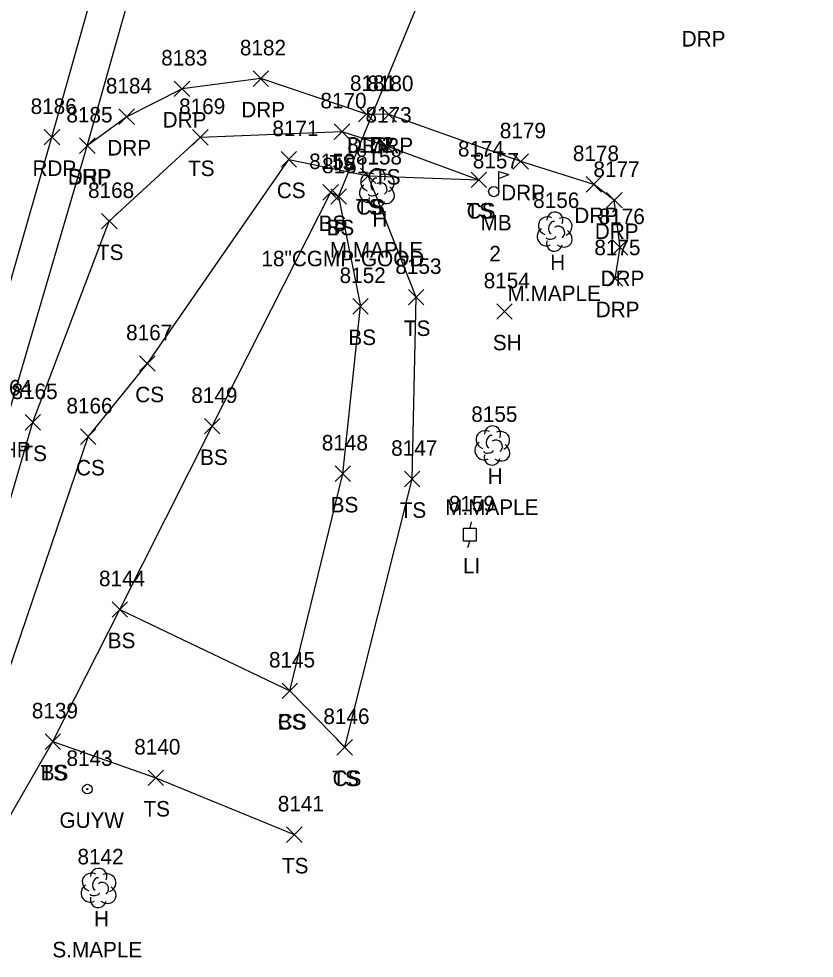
# Model space of a CAD drawing. Extents: x 1462089 to 1464015, y 730534 to 736144.
# Drawn here: x 1463117.2 to 1463219.8, y 732906.7 to 733027.8 of the extents above; entities that cross this region are included whole.
import ezdxf

# ---------------------------------------------------------------- set-up
doc = ezdxf.new("R2010")
doc.units = 0
for name, color, linetype in [('D_A', 7, 'Continuous'), ('D_C', 7, 'Continuous'), ('D_I', 7, 'Continuous'), ('D_TIC', 7, 'Continuous'), ('DCP', 7, 'Continuous'), ('L_A', 7, 'Continuous'), ('L_C', 7, 'Continuous'), ('L_I', 7, 'Continuous'), ('L_TIC', 7, 'Continuous'), ('LELB', 7, 'Continuous'), ('LMB', 7, 'Continuous'), ('LTD', 7, 'Continuous'), ('P_A', 7, 'Continuous'), ('P_I', 7, 'Continuous'), ('P_TIC', 7, 'Continuous'), ('PET', 7, 'Continuous'), ('PSP', 7, 'Continuous'), ('R_A', 7, 'Continuous'), ('R_I', 7, 'Continuous'), ('R_TIC', 7, 'Continuous'), ('RDP', 7, 'Continuous'), ('U_A', 7, 'Continuous'), ('U_I', 7, 'Continuous'), ('ULP', 7, 'Continuous'), ('UPGW', 7, 'Continuous')]:
    doc.layers.add(name, color=color, linetype=linetype)

msp = doc.modelspace()

# ---------------------------------------------------------------- linework, layer by layer
at = {"layer": 'D_TIC'}
for points in [[(1463157.45, 733003.91), (1463159.45, 733005.91)], [(1463159.45, 733003.91), (1463157.45, 733005.91)]]:
    msp.add_lwpolyline(points, dxfattribs=at)
at = {"layer": 'DCP'}
msp.add_lwpolyline([(1463158.45, 733004.91), (1463177.61, 733051.42)], dxfattribs=at)
at = {"layer": 'L_TIC'}
for points in [[(1463139.61, 733011.55), (1463141.61, 733013.55)], [(1463141.61, 733011.55), (1463139.61, 733013.55)], [(1463157.88, 733012.28), (1463159.88, 733014.28)], [(1463159.88, 733012.28), (1463157.88, 733014.28)], [(1463163.61, 733010.45), (1463165.61, 733012.45)], [(1463165.61, 733010.45), (1463163.61, 733012.45)], [(1463151.03, 733008.7), (1463153.03, 733010.7)], [(1463153.03, 733008.7), (1463151.03, 733010.7)], [(1463161.26, 733006.58), (1463163.26, 733008.58)], [(1463163.26, 733006.58), (1463161.26, 733008.58)], [(1463161.26, 733006.58), (1463163.26, 733008.58)], [(1463163.26, 733006.58), (1463161.26, 733008.58)], [(1463175.53, 733006.07), (1463177.53, 733008.07)], [(1463177.53, 733006.07), (1463175.53, 733008.07)], [(1463175.53, 733006.07), (1463177.53, 733008.07)], [(1463177.53, 733006.07), (1463175.53, 733008.07)], [(1463156.43, 733004.45), (1463158.43, 733006.45)], [(1463158.43, 733004.45), (1463156.43, 733006.45)], [(1463157.45, 733003.91), (1463159.45, 733005.91)], [(1463159.45, 733003.91), (1463157.45, 733005.91)], [(1463127.86, 733000.72), (1463129.86, 733002.72)], [(1463129.86, 733000.72), (1463127.86, 733002.72)], [(1463167.46, 732990.92), (1463169.46, 732992.92)], [(1463169.46, 732990.92), (1463167.46, 732992.92)], [(1463160.27, 732989.75), (1463162.27, 732991.75)], [(1463162.27, 732989.75), (1463160.27, 732991.75)], [(1463160.27, 732989.75), (1463162.27, 732991.75)], [(1463162.27, 732989.75), (1463160.27, 732991.75)], [(1463178.85, 732989.07), (1463180.85, 732991.07)], [(1463180.85, 732989.07), (1463178.85, 732991.07)], [(1463132.77, 732982.37), (1463134.77, 732984.37)], [(1463134.77, 732982.37), (1463132.77, 732984.37)], [(1463117.99, 732974.78), (1463119.99, 732976.78)], [(1463119.99, 732974.78), (1463117.99, 732976.78)], [(1463141.14, 732974.28), (1463143.14, 732976.28)], [(1463143.14, 732974.28), (1463141.14, 732976.28)], [(1463125.13, 732972.93), (1463127.13, 732974.93)], [(1463127.13, 732972.93), (1463125.13, 732974.93)], [(1463157.98, 732968.15), (1463159.98, 732970.15)], [(1463159.98, 732968.15), (1463157.98, 732970.15)], [(1463166.93, 732967.46), (1463168.93, 732969.46)], [(1463168.93, 732967.46), (1463166.93, 732969.46)], [(1463129.22, 732950.64), (1463131.22, 732952.64)], [(1463131.22, 732950.64), (1463129.22, 732952.64)], [(1463129.22, 732950.64), (1463131.22, 732952.64)], [(1463131.22, 732950.64), (1463129.22, 732952.64)], [(1463151.15, 732940.15), (1463153.15, 732942.15)], [(1463153.15, 732940.15), (1463151.15, 732942.15)], [(1463151.15, 732940.15), (1463153.15, 732942.15)], [(1463153.15, 732940.15), (1463151.15, 732942.15)], [(1463120.57, 732933.59), (1463122.57, 732935.59)], [(1463122.57, 732933.59), (1463120.57, 732935.59)], [(1463120.57, 732933.59), (1463122.57, 732935.59)], [(1463122.57, 732933.59), (1463120.57, 732935.59)], [(1463158.23, 732932.86), (1463160.23, 732934.86)], [(1463160.23, 732932.86), (1463158.23, 732934.86)], [(1463158.23, 732932.86), (1463160.23, 732934.86)], [(1463160.23, 732932.86), (1463158.23, 732934.86)], [(1463133.86, 732928.93), (1463135.86, 732930.93)], [(1463135.86, 732928.93), (1463133.86, 732930.93)], [(1463151.73, 732921.59), (1463153.73, 732923.59)], [(1463153.73, 732921.59), (1463151.73, 732923.59)]]:
    msp.add_lwpolyline(points, dxfattribs=at)
at = {"layer": 'LELB'}
for points in [[(1463099.52, 732725.54), (1463090.39, 732725.83), (1463071.71, 732730.83), (1463061.96, 732734.42), (1463053.75, 732738.37), (1463049.54, 732748.28), (1463053.98, 732759.13), (1463067.04, 732802.28), (1463077.37, 732834.96), (1463091.21, 732882.41), (1463107.49, 732936.45), (1463118.99, 732975.78), (1463128.86, 733001.72), (1463140.61, 733012.55), (1463158.88, 733013.28), (1463164.61, 733011.45), (1463176.53, 733007.07)], [(1463113.78, 732921.16), (1463111.87, 732931.99), (1463126.13, 732973.93), (1463133.77, 732983.37), (1463152.03, 733009.7), (1463162.26, 733007.58), (1463176.53, 733007.07)], [(1463159.23, 732933.86), (1463167.93, 732968.46), (1463168.46, 732991.92), (1463162.26, 733007.58)], [(1463081.59, 732737.91), (1463080.73, 732736.57), (1463079.99, 732736.2), (1463079.78, 732738.95), (1463071.19, 732740.69), (1463060.99, 732743.61), (1463059.6, 732754.36), (1463073.39, 732800.93), (1463084.51, 732833.79), (1463099.23, 732880.31), (1463110.23, 732904.2), (1463113.78, 732921.16), (1463121.57, 732934.59), (1463130.22, 732951.64), (1463142.14, 732975.28), (1463157.43, 733005.45), (1463158.45, 733004.91), (1463161.27, 732990.75)], [(1463130.22, 732951.64), (1463152.15, 732941.15), (1463158.98, 732969.15), (1463161.27, 732990.75)], [(1463152.15, 732941.15), (1463159.23, 732933.86)], [(1463121.57, 732934.59), (1463134.86, 732929.93), (1463152.73, 732922.59)]]:
    msp.add_lwpolyline(points, dxfattribs=at)
at = {"layer": 'LMB'}
for p, q in [((1463179.11, 733008.14), (1463180.4, 733007.75)), ((1463179.11, 733005.54), (1463179.11, 733008.14)), ((1463179.11, 733007.24), (1463180.4, 733007.75)), ((1463178.46, 733005.54), (1463178.46, 733005.54))]:
    msp.add_line(p, q, dxfattribs=at)
msp.add_circle((1463178.46, 733005.54), 0.656, dxfattribs=at)
at = {"layer": 'LTD'}
for p, q in [((1463163.37, 733006.04), (1463163.37, 733006.04)), ((1463163.37, 733006.04), (1463163.37, 733006.04)), ((1463186.3, 733000.43), (1463186.3, 733000.43)), ((1463186.3, 733000.43), (1463186.3, 733000.43)), ((1463178.25, 732972.84), (1463178.25, 732972.84)), ((1463178.25, 732972.84), (1463178.25, 732972.84)), ((1463127.45, 732915.76), (1463127.45, 732915.76)), ((1463127.45, 732915.76), (1463127.45, 732915.76))]:
    msp.add_line(p, q, dxfattribs=at)
for centre in [(1463163.42, 733007.47), (1463186.35, 733001.86), (1463178.3, 732974.27), (1463127.5, 732917.2)]:
    msp.add_arc(centre, 1.05, 335.5272, 180.9563, dxfattribs=at)
for centre, major_axis, ratio, start_param, end_param in [((1463162.58, 733006.71), (1.21, -0.51), 0.895232, 1.570796, 4.712389), ((1463163.16, 733006.5), (-0.208, -0.792), 0.645439, 3.141593, 6.283185), ((1463164.41, 733006.62), (-1.14, -0.48), 0.949671, 1.570796, 4.712389), ((1463162.29, 733005.33), (0.58, -1.04), 0.959034, 3.141593, 6.283185), ((1463163.87, 733005.87), (-0.5, 0.667), 0.989748, 3.141593, 6.283185), ((1463164.37, 733005.21), (-1.09, 0.79), 0.841452, 1.570796, 4.712389), ((1463163.37, 733004.54), (0.26, 1.06), 0.942809, 1.570796, 4.712389), ((1463162.91, 733005.29), (-0.625, -0.083), 0.423636, 0, 3.141593), ((1463185.51, 733001.09), (1.21, -0.51), 0.895232, 1.570796, 4.712389), ((1463187.34, 733001.01), (-1.14, -0.48), 0.949671, 1.570796, 4.712389), ((1463186.09, 733000.89), (-0.208, -0.792), 0.645439, 3.141593, 6.283185), ((1463186.8, 733000.26), (-0.5, 0.667), 0.989748, 3.141593, 6.283185), ((1463185.22, 732999.72), (0.58, -1.04), 0.959034, 3.141593, 6.283185), ((1463187.3, 732999.6), (-1.09, 0.79), 0.841452, 1.570796, 4.712389), ((1463186.3, 732998.93), (0.26, 1.06), 0.942809, 1.570796, 4.712389), ((1463185.84, 732999.68), (-0.625, -0.083), 0.423636, 0, 3.141593), ((1463177.46, 732973.5), (1.21, -0.51), 0.895232, 1.570796, 4.712389), ((1463179.29, 732973.42), (-1.14, -0.48), 0.949671, 1.570796, 4.712389), ((1463178.04, 732973.3), (-0.208, -0.792), 0.645439, 3.141593, 6.283185), ((1463178.75, 732972.67), (-0.5, 0.667), 0.989748, 3.141593, 6.283185), ((1463177.17, 732972.13), (0.58, -1.04), 0.959034, 3.141593, 6.283185), ((1463177.79, 732972.09), (-0.625, -0.083), 0.423636, 0, 3.141593), ((1463179.25, 732972), (-1.09, 0.79), 0.841452, 1.570796, 4.712389), ((1463178.25, 732971.34), (0.26, 1.06), 0.942809, 1.570796, 4.712389), ((1463126.66, 732916.43), (1.21, -0.51), 0.895232, 1.570796, 4.712389), ((1463128.49, 732916.35), (-1.14, -0.48), 0.949671, 1.570796, 4.712389), ((1463127.24, 732916.22), (-0.208, -0.792), 0.645439, 3.141593, 6.283185), ((1463127.95, 732915.6), (-0.5, 0.667), 0.989748, 3.141593, 6.283185), ((1463126.37, 732915.05), (0.58, -1.04), 0.959034, 3.141593, 6.283185), ((1463126.99, 732915.01), (-0.625, -0.083), 0.423636, 0, 3.141593), ((1463128.45, 732914.93), (-1.09, 0.79), 0.841452, 1.570796, 4.712389), ((1463127.45, 732914.26), (0.26, 1.06), 0.942809, 1.570796, 4.712389)]:
    msp.add_ellipse(centre, major_axis=major_axis, ratio=ratio, start_param=start_param, end_param=end_param, dxfattribs=at)
at = {"layer": 'P_TIC'}
for points in [[(1463120.46, 733011.56), (1463122.46, 733013.56)], [(1463122.46, 733011.56), (1463120.46, 733013.56)], [(1463125.02, 733010.46), (1463127.02, 733012.46)], [(1463127.02, 733010.46), (1463125.02, 733012.46)]]:
    msp.add_lwpolyline(points, dxfattribs=at)
at = {"layer": 'PET'}
msp.add_lwpolyline([(1463023.48, 732671), (1463036.19, 732713.31), (1463039.97, 732724.95), (1463046.42, 732748.22), (1463045.94, 732761.16), (1463059.87, 732803.81), (1463070.46, 732836.88), (1463084.18, 732884.08), (1463100.27, 732939.23), (1463111.27, 732977.09), (1463121.46, 733012.56), (1463135.84, 733063.71), (1463147.86, 733108.52), (1463159.44, 733157.54), (1463168.48, 733199.6), (1463175.72, 733236.25), (1463184.37, 733283.25), (1463191.27, 733323.49), (1463191.08, 733323.84), (1463204.04, 733400.9), (1463213.28, 733462.86)], dxfattribs=at)
at = {"layer": 'PSP'}
msp.add_lwpolyline([(1463046.42, 732748.22), (1463053.17, 732770.64), (1463063.86, 732801.92), (1463074.6, 732835.37), (1463088.19, 732883.02), (1463104.54, 732937.8), (1463115.69, 732976.25), (1463126.02, 733011.46), (1463140.26, 733061.84), (1463152.14, 733107.42), (1463163.97, 733156.32), (1463173.72, 733198.02), (1463181.46, 733234.06), (1463190.45, 733280.83), (1463197.61, 733321.61), (1463206.08, 733372.72), (1463210.25, 733399.69), (1463219.8, 733463.02)], dxfattribs=at)
at = {"layer": 'R_TIC'}
for points in [[(1463147.41, 733019.12), (1463149.41, 733021.12)], [(1463149.41, 733019.12), (1463147.41, 733021.12)], [(1463137.25, 733017.81), (1463139.25, 733019.81)], [(1463139.25, 733017.81), (1463137.25, 733019.81)], [(1463130.11, 733014.2), (1463132.11, 733016.2)], [(1463132.11, 733014.2), (1463130.11, 733016.2)], [(1463161.03, 733014.54), (1463163.03, 733016.54)], [(1463163.03, 733014.54), (1463161.03, 733016.54)], [(1463163.93, 733014.5), (1463165.93, 733016.5)], [(1463165.93, 733014.5), (1463163.93, 733016.5)], [(1463125.02, 733010.46), (1463127.02, 733012.46)], [(1463127.02, 733010.46), (1463125.02, 733012.46)], [(1463180.94, 733008.42), (1463182.94, 733010.42)], [(1463182.94, 733008.42), (1463180.94, 733010.42)], [(1463190.37, 733005.48), (1463192.37, 733007.48)], [(1463192.37, 733005.48), (1463190.37, 733007.48)], [(1463193.01, 733003.43), (1463195.01, 733005.43)], [(1463195.01, 733003.43), (1463193.01, 733005.43)], [(1463193.75, 732997.35), (1463195.75, 732999.35)], [(1463195.75, 732997.35), (1463193.75, 732999.35)], [(1463193.13, 732993.34), (1463195.13, 732995.34)], [(1463195.13, 732993.34), (1463193.13, 732995.34)]]:
    msp.add_lwpolyline(points, dxfattribs=at)
at = {"layer": 'RDP'}
msp.add_lwpolyline([(1463194.13, 732994.34), (1463194.75, 732998.35), (1463194.01, 733004.43), (1463191.37, 733006.48), (1463181.94, 733009.42), (1463164.93, 733015.5), (1463162.03, 733015.54), (1463148.41, 733020.12), (1463138.25, 733018.81), (1463131.11, 733015.2), (1463126.02, 733011.46)], dxfattribs=at)
at = {"layer": 'ULP'}
for p, q in [((1463175.54, 732962.96), (1463175.37, 732962.13)), ((1463174.54, 732960.46), (1463174.54, 732962.13)), ((1463174.54, 732962.13), (1463176.21, 732962.13)), ((1463175.37, 732961.29), (1463175.37, 732961.29)), ((1463176.21, 732962.13), (1463176.21, 732960.46)), ((1463176.21, 732960.46), (1463174.54, 732960.46)), ((1463175.12, 732959.63), (1463175.37, 732960.46))]:
    msp.add_line(p, q, dxfattribs=at)
at = {"layer": 'UPGW'}
for radius in [0.625, 0.0833]:
    msp.add_circle((1463126.04, 732928.46), radius, dxfattribs=at)

# ---------------------------------------------------------------- texts
at = {"layer": 'D_A'}
msp.add_text('P', height=2, dxfattribs=at).set_placement((1463157.82, 732999.91))
at = {"layer": 'D_C'}
msp.add_text('18"CGMP-GOOD', height=2, dxfattribs=at).set_placement((1463148.49, 732995.91))
at = {"layer": 'D_I'}
msp.add_text('8151', height=2, dxfattribs=at).set_placement((1463156.32, 733007.91))
at = {"layer": 'L_A'}
for s, p in [('TS', (1463139.02, 733007.55)), ('TS', (1463157.29, 733008.28)), ('TS', (1463163.02, 733006.45)), ('CS', (1463150.47, 733004.7)), ('TS', (1463160.67, 733002.58)), ('CS', (1463160.7, 733002.58)), ('TS', (1463174.94, 733002.07)), ('CS', (1463174.97, 733002.07)), ('BS', (1463155.87, 733000.45)), ('H', (1463162.8, 733001.04)), ('MB', (1463176.76, 733000.54)), ('BS', (1463156.89, 732999.91)), ('TS', (1463127.27, 732996.72)), ('H', (1463185.74, 732995.43)), ('TS', (1463166.87, 732986.92)), ('BS', (1463159.71, 732985.75)), ('BS', (1463159.71, 732985.75)), ('SH', (1463178.34, 732985.07)), ('CS', (1463132.21, 732978.37)), ('TS', (1463117.4, 732970.78)), ('BS', (1463140.58, 732970.28)), ('CS', (1463124.57, 732968.93)), ('H', (1463177.68, 732967.84)), ('BS', (1463157.42, 732964.15)), ('TS', (1463166.33, 732963.46)), ('BS', (1463128.66, 732946.64)), ('BS', (1463128.66, 732946.64)), ('CS', (1463150.6, 732936.15)), ('BS', (1463150.6, 732936.15)), ('TS', (1463119.98, 732929.59)), ('BS', (1463120.01, 732929.59)), ('TS', (1463157.64, 732928.86)), ('CS', (1463157.67, 732928.86)), ('TS', (1463133.27, 732924.93)), ('TS', (1463151.14, 732917.59)), ('H', (1463126.89, 732910.76))]:
    msp.add_text(s, height=2, dxfattribs=at).set_placement(p)
at = {"layer": 'L_C'}
for s, p in [('M.MAPLE', (1463157.31, 732997.04)), ('2', (1463177.89, 732996.54)), ('M.MAPLE', (1463180.24, 732991.43)), ('M.MAPLE', (1463172.19, 732963.84)), ('S.MAPLE', (1463121.52, 732906.76))]:
    msp.add_text(s, height=2, dxfattribs=at).set_placement(p)
at = {"layer": 'L_I'}
for s, p in [('8170', (1463156.1, 733016.28)), ('8169', (1463137.87, 733015.55)), ('8173', (1463161.92, 733014.45)), ('8171', (1463149.9, 733012.7)), ('8172', (1463159.56, 733010.58)), ('8172', (1463159.56, 733010.58)), ('8174', (1463173.84, 733010.07)), ('8174', (1463173.84, 733010.07)), ('8158', (1463160.68, 733009.04)), ('8150', (1463154.65, 733008.45)), ('8151', (1463156.32, 733007.91)), ('8157', (1463175.76, 733008.54)), ('8168', (1463126.12, 733004.72)), ('8156', (1463183.55, 733003.43)), ('8153', (1463165.77, 732994.92)), ('8152', (1463158.57, 732993.75)), ('8152', (1463158.57, 732993.75)), ('8154', (1463177.16, 732993.07)), ('8167', (1463131.03, 732986.37)), ('8165', (1463116.25, 732978.78)), ('8149', (1463139.44, 732978.28)), ('8166', (1463123.33, 732976.93)), ('8155', (1463175.56, 732975.84)), ('8148', (1463156.28, 732972.15)), ('8147', (1463165.23, 732971.46)), ('8144', (1463127.53, 732954.64)), ('8144', (1463127.53, 732954.64)), ('8145', (1463149.46, 732944.15)), ('8145', (1463149.46, 732944.15)), ('8139', (1463118.87, 732937.59)), ('8139', (1463118.87, 732937.59)), ('8146', (1463156.48, 732936.86)), ('8146', (1463156.48, 732936.86)), ('8140', (1463132.08, 732932.93)), ('8141', (1463150.6, 732925.59)), ('8142', (1463124.76, 732918.76))]:
    msp.add_text(s, height=2, dxfattribs=at).set_placement(p)
at = {"layer": 'P_A'}
for s, p in [('RDP', (1463118.95, 733007.56)), ('SHP', (1463123.56, 733006.46)), ('SHP', (1463113.22, 732971.25))]:
    msp.add_text(s, height=2, dxfattribs=at).set_placement(p)
at = {"layer": 'P_I'}
for s, p in [('8186', (1463118.71, 733015.56)), ('8185', (1463123.33, 733014.46)), ('8164', (1463112.95, 732979.25))]:
    msp.add_text(s, height=2, dxfattribs=at).set_placement(p)
at = {"layer": 'R_A'}
for p in [(1463202.71, 733024.26), (1463145.89, 733015.12), (1463135.74, 733013.81), (1463128.6, 733010.2), (1463159.52, 733010.54), (1463162.42, 733010.5), (1463123.51, 733006.46), (1463179.42, 733004.42), (1463188.85, 733001.48), (1463191.5, 732999.43), (1463192.24, 732993.35), (1463191.62, 732989.34)]:
    msp.add_text('DRP', height=2, dxfattribs=at).set_placement(p)
at = {"layer": 'R_I'}
for s, p in [('8182', (1463145.71, 733023.12)), ('8183', (1463135.56, 733021.81)), ('8181', (1463159.91, 733018.54)), ('8180', (1463162.15, 733018.5)), ('8184', (1463128.42, 733018.2)), ('8185', (1463123.33, 733014.46)), ('8179', (1463179.24, 733012.42)), ('8178', (1463188.67, 733009.48)), ('8177', (1463191.32, 733007.43)), ('8176', (1463192, 733001.35)), ('8175', (1463191.44, 732997.34))]:
    msp.add_text(s, height=2, dxfattribs=at).set_placement(p)
at = {"layer": 'U_A'}
for s, p in [('LI', (1463174.48, 732956.29)), ('GUYW', (1463122.43, 732923.46))]:
    msp.add_text(s, height=2, dxfattribs=at).set_placement(p)
at = {"layer": 'U_I'}
for s, p in [('8159', (1463172.67, 732964.29)), ('8143', (1463123.34, 732931.46))]:
    msp.add_text(s, height=2, dxfattribs=at).set_placement(p)

doc.saveas('drawing.dxf')
